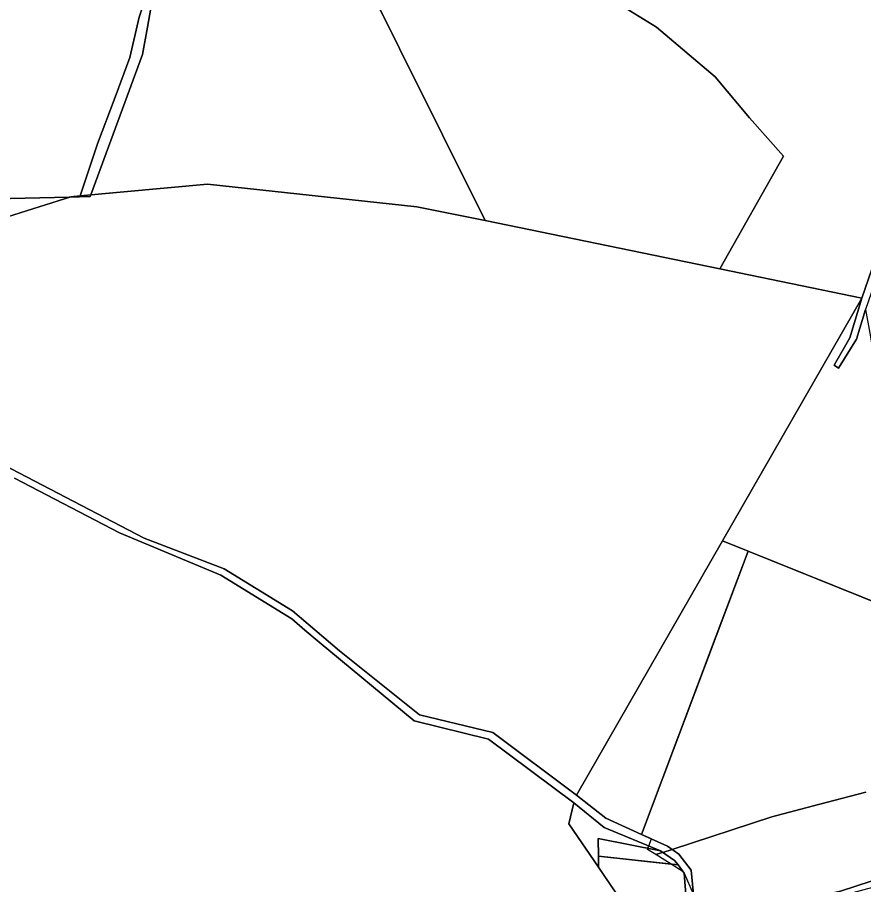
# Model space of a CAD drawing. Extents: x -477304 to -465429, y -1159113 to -1149210.
# Drawn here: x -473001.2 to -472543.4, y -1158342.2 to -1157873.3 of the extents above; entities that cross this region are included whole.
import ezdxf

# ---------------------------------------------------------------- set-up
doc = ezdxf.new("R2010")
doc.units = 0
for name, color, linetype in [('BPEJ_s', 7, 'Continuous'), ('ostatni_s', 7, 'Continuous'), ('PUPFL_s', 7, 'Continuous'), ('trav_porost_s', 7, 'Continuous')]:
    doc.layers.add(name, color=color, linetype=linetype)

msp = doc.modelspace()

# ---------------------------------------------------------------- linework, layer by layer
at = {"layer": 'BPEJ_s'}
for p, q in [((-472686.88, -1158326.75), (-472686.81, -1158332.84)), ((-472686.81, -1158332.84), (-472686.88, -1158326.75)), ((-472686.81, -1158332.84), (-472684.26, -1158336.59))]:
    msp.add_line(p, q, dxfattribs=at)
for points in [[(-473068.69, -1157972.72), (-472973.04, -1157970.48), (-472961.79, -1157970.22), (-472961.44, -1157969.28), (-472933.54, -1157893.35), (-472930.79, -1157878.51), (-472928.9, -1157868.32), (-472917.81, -1157838.29), (-472912.81, -1157751.4), (-472912.26, -1157732.32), (-472911.37, -1157701.35), (-472911.73, -1157685.62), (-472914.65, -1157686.67), (-472916.89, -1157687.48), (-472940.34, -1157695.98), (-472999.69, -1157722.8), (-473006.24, -1157722.26)], [(-473006.24, -1157722.26), (-472999.69, -1157722.8), (-472940.34, -1157695.98), (-472916.89, -1157687.48), (-472914.65, -1157686.67), (-472911.73, -1157685.62), (-472911.37, -1157701.35), (-472912.26, -1157732.32), (-472912.81, -1157751.4), (-472917.81, -1157838.29), (-472928.9, -1157868.32), (-472930.79, -1157878.51), (-472933.54, -1157893.35), (-472961.44, -1157969.28), (-472961.79, -1157970.22), (-472973.04, -1157970.48), (-473068.69, -1157972.72)], [(-473002.62, -1158122.49), (-472945.9, -1158152.06), (-472891.06, -1158174.86), (-472852.77, -1158198.46), (-472845.58, -1158204.65), (-472837.92, -1158211.18), (-472786.52, -1158253.72), (-472746.35, -1158263.54), (-472700.14, -1158297.96), (-472702.79, -1158309.37), (-472686.81, -1158332.84)], [(-472686.88, -1158326.75), (-472647.4, -1158331.18), (-472655.84, -1158325.91), (-472660.27, -1158323.14), (-472660.07, -1158322.59), (-472659.6, -1158321.31), (-472658.21, -1158317.54), (-472663.62, -1158315.08), (-472623.15, -1158207.71), (-472605.89, -1158161.93), (-472519.5, -1158196.68)], [(-472542.11, -1158292.25), (-472567.85, -1158298.93), (-472593.1, -1158305.48), (-472647.03, -1158323.16), (-472652.05, -1158324.81), (-472652.92, -1158325.1), (-472655.84, -1158325.91), (-472660.27, -1158323.14), (-472660.07, -1158322.59), (-472659.6, -1158321.31), (-472658.21, -1158317.54), (-472663.62, -1158315.08), (-472623.15, -1158207.71), (-472605.89, -1158161.93), (-472519.5, -1158196.68)], [(-472635.42, -1158347.42), (-472640.28, -1158336.28), (-472640.33, -1158336.17), (-472640.39, -1158336.01), (-472640.44, -1158335.9), (-472640.47, -1158335.84), (-472640.96, -1158335.21), (-472647.4, -1158331.18), (-472655.84, -1158325.91), (-472652.92, -1158325.1), (-472652.05, -1158324.81), (-472647.03, -1158323.16), (-472593.1, -1158305.48), (-472567.85, -1158298.93), (-472542.11, -1158292.25)], [(-472635.42, -1158347.42), (-472640.28, -1158336.28), (-472640.33, -1158336.17), (-472640.39, -1158336.01), (-472640.44, -1158335.9), (-472640.47, -1158335.84), (-472640.96, -1158335.21), (-472647.4, -1158331.18), (-472686.88, -1158326.75)], [(-472684.26, -1158336.59), (-472652.61, -1158383.21)]]:
    msp.add_lwpolyline(points, dxfattribs=at)
at = {"layer": 'ostatni_s'}
for points in [[(-472500.07, -1157870.28), (-472519.52, -1157932.67), (-472528.39, -1157990.64), (-472542.32, -1158031.18), (-472547.23, -1158047.28), (-472557.06, -1158062.89), (-472559.4, -1158061.25), (-472550.81, -1158046.54), (-472544.4, -1158025.13), (-472531.59, -1157987.98), (-472522.44, -1157927.66), (-472503.95, -1157868.65)], [(-473161.36, -1158035.7), (-472932.53, -1158154.81), (-472889.37, -1158171.51), (-472852.35, -1158194.2), (-472826.89, -1158215.87), (-472783.7, -1158250.43), (-472743.94, -1158259.93), (-472698.66, -1158293.9), (-472682.86, -1158306.34), (-472663.62, -1158315.08), (-472649.52, -1158321.49)], [(-472638.44, -1158361.41), (-472640.4, -1158335.93), (-472643.77, -1158331.59), (-472645.6, -1158329.23), (-472653.34, -1158323.93), (-472683.67, -1158311.27), (-472700.14, -1158297.96), (-472746.35, -1158263.54), (-472786.52, -1158253.72), (-472837.92, -1158211.18), (-472845.58, -1158204.65), (-472852.77, -1158198.46), (-472891.06, -1158174.86), (-472945.9, -1158152.06), (-473002.62, -1158122.49)], [(-472649.52, -1158321.49), (-472643.25, -1158325.7), (-472636.66, -1158334.41), (-472634.14, -1158360.85)]]:
    msp.add_lwpolyline(points, dxfattribs=at)
msp.add_lwpolyline([(-472573.2, -1158353.08), (-472590.17, -1158359.02), (-472613.81, -1158368.63), (-472623.97, -1158371.45), (-472628.35, -1158366.89), (-472614.22, -1158364.11), (-472572.65, -1158349.62), (-472555.93, -1158345.78), (-472523.33, -1158335.05), (-472524.97, -1158339.98), (-472536.51, -1158343.14)], close=True, dxfattribs=at)
at = {"layer": 'PUPFL_s'}
for points in [[(-472748.11, -1157983.18), (-472784.98, -1157975.65), (-472898.28, -1157963.38), (-472967.12, -1157969.81), (-472957.76, -1157941.65), (-472948.22, -1157916.34), (-472940.24, -1157894.98), (-472935.22, -1157873.12), (-472923.48, -1157838.43), (-472921.57, -1157798.12), (-472919.77, -1157758.15), (-472920.48, -1157705.19), (-472916.3, -1157684.6), (-472913.39, -1157672.24), (-472910.2, -1157657.51)], [(-472619.75, -1158156.36), (-472698.66, -1158293.9), (-472743.94, -1158259.93), (-472783.7, -1158250.43), (-472826.89, -1158215.87), (-472852.35, -1158194.2), (-472889.37, -1158171.51), (-472932.53, -1158154.81), (-473161.36, -1158035.7), (-473180.38, -1158031.66), (-473150.23, -1158018.53), (-473118.53, -1158009.69), (-473089.69, -1158001.66), (-473051.93, -1157991.88), (-473016.86, -1157984.4), (-472972.24, -1157970.23), (-472967.12, -1157969.81), (-472898.28, -1157963.38), (-472784.98, -1157975.65), (-472748.11, -1157983.18), (-472621.13, -1158009.33), (-472544.4, -1158025.13)], [(-472547.23, -1158047.28), (-472542.32, -1158031.18), (-472540.09, -1158044.06), (-472527.44, -1158117.12), (-472524.45, -1158134.67), (-472515.4, -1158187.82), (-472513.48, -1158199.1), (-472605.89, -1158161.93), (-472619.75, -1158156.36), (-472544.4, -1158025.13), (-472550.81, -1158046.54), (-472559.4, -1158061.25), (-472557.06, -1158062.89)], [(-472619.75, -1158156.36), (-472605.89, -1158161.93), (-472663.62, -1158315.08), (-472682.86, -1158306.34), (-472698.66, -1158293.9)], [(-472702.79, -1158309.37), (-472700.14, -1158297.96), (-472683.67, -1158311.27), (-472653.34, -1158323.93), (-472687, -1158317.23), (-472686.88, -1158326.75), (-472686.81, -1158332.84)], [(-472687, -1158317.23), (-472653.34, -1158323.93), (-472645.6, -1158329.23), (-472643.77, -1158331.59), (-472686.88, -1158326.75)]]:
    msp.add_lwpolyline(points, close=True, dxfattribs=at)
for points in [[(-472674.17, -1157867.1), (-472655.34, -1157878.5), (-472623.69, -1157905.5), (-472605.1, -1157927.55), (-472586.69, -1157948.4), (-472621.13, -1158009.33), (-472748.11, -1157983.18), (-472910.2, -1157657.51)], [(-473005.33, -1157722.24), (-472961.21, -1157703.45), (-472916.3, -1157684.6), (-472920.48, -1157705.19), (-472919.77, -1157758.15), (-472921.57, -1157798.12), (-472923.48, -1157838.43), (-472935.22, -1157873.12), (-472940.24, -1157894.98), (-472948.22, -1157916.34), (-472957.76, -1157941.65), (-472967.12, -1157969.81), (-472972.24, -1157970.23), (-473016.86, -1157984.4)], [(-472503.95, -1157868.65), (-472522.44, -1157927.66), (-472531.59, -1157987.98), (-472544.4, -1158025.13), (-472621.13, -1158009.33), (-472586.69, -1157948.4), (-472605.1, -1157927.55), (-472623.69, -1157905.5), (-472655.34, -1157878.5), (-472674.17, -1157867.1)]]:
    msp.add_lwpolyline(points, dxfattribs=at)
at = {"layer": 'trav_porost_s'}
for points in [[(-472500.19, -1158274.72), (-472503.36, -1158274.91), (-472523.33, -1158335.05), (-472555.93, -1158345.78), (-472572.65, -1158349.62), (-472614.22, -1158364.11), (-472628.35, -1158366.89), (-472634.14, -1158360.85), (-472636.66, -1158334.41), (-472643.25, -1158325.7), (-472649.52, -1158321.49), (-472663.62, -1158315.08), (-472605.89, -1158161.93), (-472513.48, -1158199.1), (-472501.26, -1158272.89), (-472500.21, -1158272.93)], [(-472640.4, -1158335.93), (-472638.44, -1158361.41), (-472640.26, -1158370.82), (-472652.61, -1158383.21), (-472686.81, -1158332.84), (-472686.88, -1158326.75), (-472643.77, -1158331.59)]]:
    msp.add_lwpolyline(points, close=True, dxfattribs=at)

doc.saveas('drawing.dxf')
